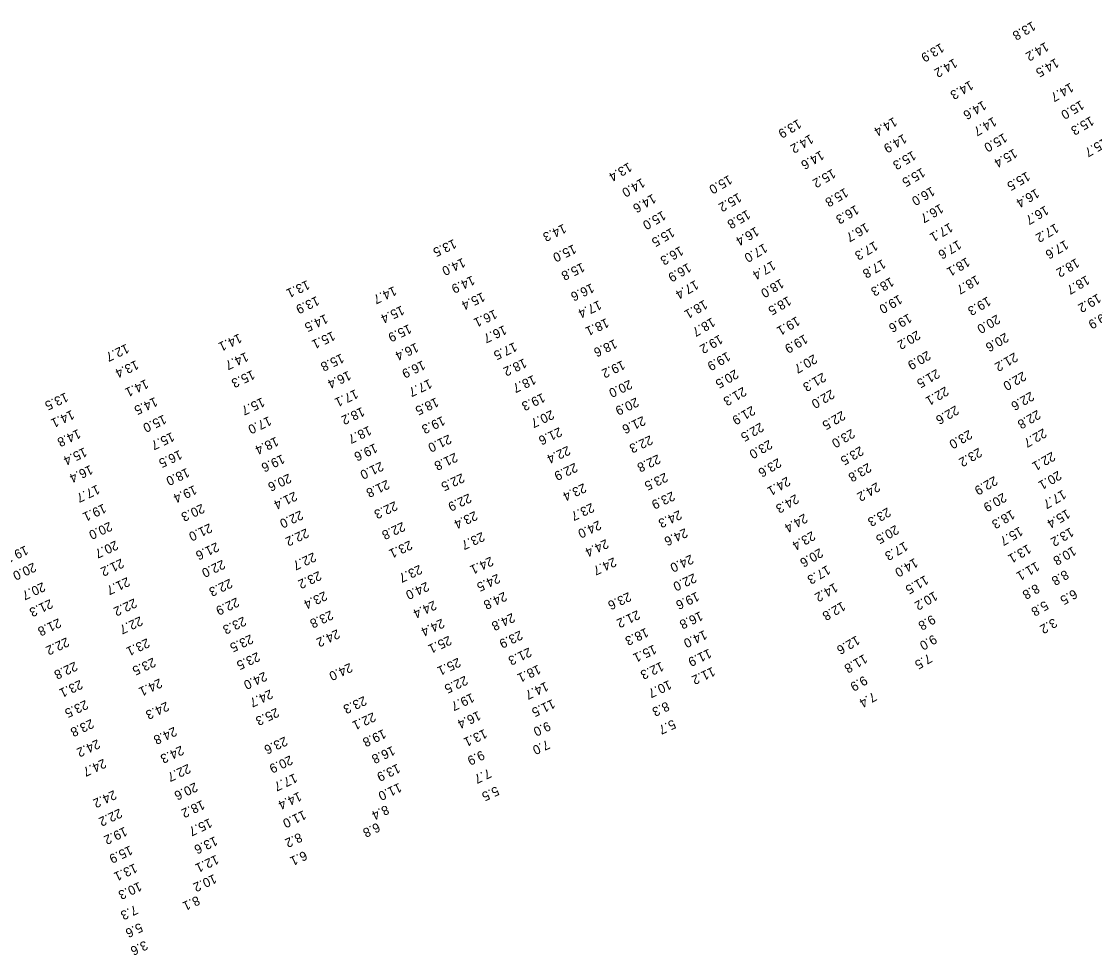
# Model space of a CAD drawing. Extents: x 1023796 to 1112670, y 656573 to 837340.
# Drawn here: x 1037432 to 1038014, y 805567 to 806074 of the extents above; entities that cross this region are included whole.
import ezdxf

# ---------------------------------------------------------------- set-up
doc = ezdxf.new("R2010")
doc.units = 0
doc.layers.add('V-TOPO-SOUN', color=7, linetype='Continuous')

msp = doc.modelspace()

# ---------------------------------------------------------------- texts
at = {"layer": 'V-TOPO-SOUN'}
for s, rotation, p in [('13.8 ', 210, (1037980.45, 806074.01)), ('13.9 ', 210, (1037930.82, 806062.17)), ('14.2 ', 210, (1037987.55, 806062.74)), ('14.2 ', 210, (1037937.99, 806053.84)), ('14.5 ', 210, (1037993.05, 806053.98)), ('14.3 ', 210, (1037946.67, 806041.84)), ('14.7 ', 210, (1038001.05, 806040.65)), ('14.6 ', 210, (1037953.72, 806030.95)), ('15.0 ', 210, (1038006.73, 806031.11)), ('15.3 ', 210, (1038012.12, 806022.48)), ('13.9 ', 210, (1037853.38, 806020.88)), ('14.4 ', 210, (1037905.32, 806022)), ('14.7 ', 210, (1037959.28, 806022.11)), ('14.2 ', 210, (1037859.95, 806012.68)), ('14.9 ', 210, (1037910.54, 806012.86)), ('15.0 ', 210, (1037965.02, 806013.34)), ('15.7 ', 210, (1038019.52, 806010.73)), ('14.6 ', 210, (1037865.7, 806003.89)), ('15.3 ', 210, (1037915.57, 806003.74)), ('15.4 ', 210, (1037970.47, 806004.89)), ('13.4 ', 210, (1037761.5, 805997.41)), ('15.2 ', 210, (1037872, 805993.94)), ('15.5 ', 210, (1037920.52, 805994.5)), ('14.0 ', 210, (1037768.6, 805988.9)), ('15.0 ', 210, (1037815.87, 805990.59)), ('15.5 ', 210, (1037977.45, 805992.42)), ('15.8 ', 210, (1037878.79, 805983.56)), ('16.0 ', 210, (1037925.79, 805984.28)), ('16.4 ', 210, (1037982.46, 805983.21)), ('14.6 ', 210, (1037774.55, 805980.35)), ('15.2 ', 210, (1037820.95, 805980.89)), ('15.0 ', 210, (1037779.89, 805971.18)), ('15.8 ', 210, (1037825.73, 805971.67)), ('16.3 ', 210, (1037884.61, 805974.29)), ('16.7 ', 210, (1037930.46, 805974.93)), ('16.7 ', 210, (1037987.51, 805973.98)), ('16.7 ', 210, (1037890.12, 805964.62)), ('17.1 ', 210, (1037935.58, 805964.64)), ('17.2 ', 210, (1037992.99, 805964.31)), ('14.3 ', 205, (1037726.25, 805964.03)), ('15.5 ', 210, (1037784.68, 805961.96)), ('16.4 ', 210, (1037830.4, 805962.51)), ('13.5 ', 205, (1037666.66, 805955.77)), ('15.0 ', 205, (1037731.67, 805952.91)), ('17.0 ', 210, (1037834.97, 805953.47)), ('17.3 ', 210, (1037894.88, 805954.68)), ('17.6 ', 210, (1037940.15, 805955.26)), ('17.6 ', 210, (1037998.26, 805955.3)), ('16.3 ', 210, (1037789.42, 805951.98)), ('14.0 ', 205, (1037671.52, 805945.56)), ('15.8 ', 205, (1037736.26, 805942.97)), ('16.9 ', 210, (1037793.64, 805942.84)), ('17.4 ', 210, (1037839.46, 805944.06)), ('17.8 ', 210, (1037899.17, 805944.87)), ('18.1 ', 210, (1037944.82, 805945.9)), ('18.2 ', 210, (1038004.17, 805945.41)), ('14.9 ', 205, (1037676.63, 805935.92)), ('18.3 ', 210, (1037903.61, 805935.13)), ('18.7 ', 210, (1037950.05, 805936.22)), ('18.7 ', 210, (1038009.76, 805936.11)), ('13.1 ', 205, (1037587.11, 805933.47)), ('14.7 ', 205, (1037634.21, 805930.18)), ('16.6 ', 205, (1037741.36, 805931.74)), ('17.4 ', 210, (1037797.65, 805933.56)), ('18.0 ', 210, (1037843.93, 805934.28)), ('13.9 ', 205, (1037592.29, 805924.8)), ('15.4 ', 205, (1037682.16, 805926.91)), ('18.5 ', 210, (1037847.91, 805924.82)), ('19.0 ', 210, (1037908.12, 805925.64)), ('19.3 ', 210, (1037956.18, 805924.61)), ('19.2 ', 210, (1038015.94, 805926.23)), ('15.4 ', 205, (1037638.37, 805919.66)), ('17.4 ', 205, (1037745.38, 805922.52)), ('18.1 ', 210, (1037802.48, 805922.84)), ('14.5 ', 205, (1037596.99, 805915.05)), ('16.1 ', 205, (1037688.75, 805917.56)), ('18.1 ', 205, (1037749.34, 805912.85)), ('18.7 ', 210, (1037806.66, 805913.24)), ('19.1 ', 210, (1037852.62, 805913.85)), ('19.6 ', 210, (1037913.29, 805915.42)), ('20.0 ', 210, (1037961.22, 805914.85)), ('19.9 ', 210, (1038021.56, 805917.32)), ('15.9 ', 205, (1037642.32, 805909.57)), ('16.7 ', 205, (1037693.94, 805909)), ('20.2 ', 210, (1037917.95, 805906.2)), ('14.1 ', 205, (1037550.27, 805904.49)), ('15.1 ', 205, (1037600.9, 805905.75)), ('18.6 ', 205, (1037753.83, 805901.42)), ('19.2 ', 210, (1037810.79, 805903.96)), ('19.9 ', 210, (1037856.87, 805904.13)), ('20.6 ', 210, (1037965.83, 805904.96)), ('12.7 ', 205, (1037489.1, 805898.93)), ('14.7 ', 205, (1037553.87, 805894.41)), ('16.4 ', 205, (1037646.16, 805899.49)), ('17.5 ', 205, (1037699.53, 805899.81)), ('19.9 ', 210, (1037814.91, 805894.66)), ('20.9 ', 210, (1037923.54, 805895.18)), ('13.4 ', 205, (1037494.31, 805890.05)), ('15.8 ', 205, (1037605.69, 805893.62)), ('16.9 ', 205, (1037649.79, 805889.9)), ('18.2 ', 205, (1037704.77, 805890.99)), ('19.2 ', 205, (1037758.12, 805889.97)), ('20.7 ', 210, (1037861.96, 805893.28)), ('21.2 ', 210, (1037970.79, 805894.25)), ('15.3 ', 205, (1037557.32, 805884.68)), ('16.4 ', 205, (1037609.49, 805884.27)), ('20.5 ', 210, (1037819.28, 805885.07)), ('21.3 ', 210, (1037866.77, 805883.35)), ('21.5 ', 210, (1037928.5, 805885.3)), ('22.0 ', 210, (1037975.35, 805883.95)), ('14.1 ', 205, (1037499.61, 805879.69)), ('17.7 ', 205, (1037653.41, 805879.83)), ('18.7 ', 205, (1037709.81, 805882)), ('20.0 ', 205, (1037762.03, 805879.41)), ('13.5 ', 205, (1037456.12, 805872.5)), ('17.1 ', 205, (1037613.35, 805874.26)), ('19.3 ', 205, (1037714.75, 805872.21)), ('21.3 ', 210, (1037823.6, 805875.6)), ('22.0 ', 210, (1037871.38, 805874.19)), ('22.1 ', 210, (1037933.3, 805875.79)), ('22.6 ', 210, (1037979.64, 805873.06)), ('14.5 ', 205, (1037504.58, 805870.02)), ('15.7 ', 205, (1037562.68, 805869.81)), ('18.5 ', 205, (1037657.03, 805869.78)), ('20.9 ', 205, (1037765.55, 805869.77)), ('21.9 ', 210, (1037828.39, 805865.3)), ('22.6 ', 210, (1037938.81, 805865.49)), ('14.1 ', 205, (1037459.4, 805863.01)), ('15.0 ', 205, (1037509.34, 805860.46)), ('17.0 ', 205, (1037566.34, 805859.61)), ('18.2 ', 205, (1037616.87, 805864.63)), ('19.3 ', 205, (1037660.51, 805859.69)), ('20.7 ', 205, (1037719.63, 805862.99)), ('21.6 ', 205, (1037769.24, 805859.72)), ('22.5 ', 210, (1037877.25, 805862.6)), ('22.8 ', 210, (1037983.16, 805863.08)), ('18.7 ', 205, (1037620.58, 805854.38)), ('21.6 ', 205, (1037723.93, 805853.63)), ('22.5 ', 210, (1037832.99, 805856.25)), ('14.8 ', 205, (1037462.87, 805852.64)), ('15.7 ', 205, (1037513.69, 805850.97)), ('18.4 ', 205, (1037570.18, 805848.47)), ('21.0 ', 205, (1037663.94, 805849.7)), ('22.3 ', 205, (1037773.15, 805849.25)), ('23.0 ', 210, (1037882.39, 805852.81)), ('23.0 ', 210, (1037946.06, 805852.29)), ('22.7 ', 210, (1037986.43, 805853.05)), ('15.4 ', 205, (1037466.24, 805842.68)), ('19.6 ', 205, (1037623.85, 805844.89)), ('22.4 ', 205, (1037728.46, 805843.55)), ('23.0 ', 210, (1037837.65, 805846.87)), ('23.5 ', 210, (1037887.15, 805843.39)), ('23.2 ', 210, (1037951.36, 805842.54)), ('16.5 ', 205, (1037517.9, 805841.3)), ('19.6 ', 205, (1037573.54, 805838.93)), ('21.8 ', 205, (1037667.33, 805839.8)), ('22.8 ', 205, (1037777.37, 805838.92)), ('23.6 ', 210, (1037842.52, 805836.9)), ('22.1 ', 210, (1037991.13, 805840.37)), ('16.4 ', 205, (1037469.47, 805833.15)), ('18.0 ', 205, (1037521.89, 805831.58)), ('21.0 ', 205, (1037627.13, 805834.98)), ('22.9 ', 205, (1037732.39, 805834.34)), ('23.8 ', 210, (1037891.37, 805834.32)), ('20.6 ', 205, (1037577.11, 805828.47)), ('21.8 ', 205, (1037630.41, 805825.11)), ('22.5 ', 205, (1037671.03, 805828.64)), ('23.5 ', 205, (1037781.34, 805828.98)), ('24.1 ', 210, (1037847.42, 805826.87)), ('22.9 ', 210, (1037959.81, 805827.18)), ('20.1 ', 210, (1037994.48, 805830.07)), ('17.7 ', 205, (1037473.19, 805822.44)), ('19.4 ', 205, (1037525.84, 805822.21)), ('21.4 ', 205, (1037580.29, 805818.72)), ('23.4 ', 205, (1037737.11, 805823.23)), ('23.9 ', 205, (1037785.19, 805818.79)), ('24.2 ', 210, (1037896.08, 805823.78)), ('17.7 ', 210, (1037997, 805819.77)), ('22.3 ', 205, (1037634.72, 805813.51)), ('22.9 ', 205, (1037674.8, 805817.69)), ('24.3 ', 210, (1037852.03, 805817.33)), ('20.9 ', 210, (1037964.65, 805818.1)), ('19.1 ', 205, (1037476.7, 805812.16)), ('20.3 ', 205, (1037530.04, 805812.12)), ('22.0 ', 205, (1037583.52, 805808.5)), ('23.4 ', 205, (1037678.1, 805808.17)), ('23.7 ', 205, (1037741.44, 805812.56)), ('24.3 ', 205, (1037788.89, 805808.62)), ('23.3 ', 210, (1037901.9, 805810.13)), ('18.3 ', 210, (1037969.18, 805808.87)), ('15.4 ', 210, (1037999.18, 805809.22)), ('20.0 ', 205, (1037479.98, 805802.37)), ('21.0 ', 205, (1037534.19, 805801.48)), ('22.8 ', 205, (1037638.9, 805802.25)), ('24.0 ', 205, (1037745.24, 805803.05)), ('24.4 ', 210, (1037856.78, 805806.81)), ('22.2 ', 205, (1037586.6, 805798.75)), ('23.7 ', 205, (1037681.97, 805796.79)), ('24.6 ', 205, (1037792.1, 805798.87)), ('23.4 ', 210, (1037860.97, 805797.3)), ('20.5 ', 210, (1037906.27, 805800.64)), ('15.7 ', 210, (1037973.54, 805799.77)), ('13.2 ', 210, (1038001.14, 805799.32)), ('20.7 ', 205, (1037483.22, 805792.16)), ('21.6 ', 205, (1037537.92, 805791.2)), ('23.1 ', 205, (1037642.75, 805792.19)), ('24.4 ', 205, (1037749.21, 805792.92)), ('17.3 ', 210, (1037911.17, 805791.63)), ('13.1 ', 210, (1037978.01, 805790.21)), ('19.2 ', 205, (1037434.36, 805789.45)), ('22.7 ', 205, (1037590.56, 805785.72)), ('24.0 ', 205, (1037795.28, 805784.56)), ('20.6 ', 210, (1037865.15, 805788.04)), ('10.8 ', 210, (1038002.46, 805789.06)), ('20.0 ', 205, (1037438.74, 805780.2)), ('21.2 ', 205, (1037486.32, 805782.36)), ('22.0 ', 205, (1037541.22, 805781.72)), ('23.7 ', 205, (1037648.06, 805779)), ('24.1 ', 205, (1037686.71, 805783.44)), ('24.7 ', 205, (1037753.42, 805783.01)), ('17.3 ', 210, (1037869.13, 805778.8)), ('14.0 ', 210, (1037916.62, 805782.7)), ('11.1 ', 210, (1037982.53, 805780.74)), ('21.7 ', 205, (1037489.52, 805772.3)), ('23.2 ', 205, (1037593.43, 805775.6)), ('24.5 ', 205, (1037690.38, 805774.1)), ('22.0 ', 205, (1037796.89, 805774.36)), ('11.5 ', 210, (1037922.33, 805773.39)), ('8.8', 210, (1037998.39, 805776.25)), ('20.7 ', 205, (1037443.67, 805769.53)), ('22.3 ', 205, (1037545.15, 805771.43)), ('24.0 ', 205, (1037651.84, 805769.72)), ('14.2 ', 210, (1037873.17, 805769.24)), ('8.8', 210, (1037982.59, 805768.72)), ('22.2 ', 205, (1037493.35, 805760.76)), ('22.9 ', 205, (1037548.86, 805761.23)), ('23.4 ', 205, (1037596.57, 805764.64)), ('24.8 ', 205, (1037694.06, 805764.34)), ('23.6 ', 205, (1037761.49, 805764.17)), ('19.6 ', 205, (1037798.37, 805764.32)), ('10.2 ', 210, (1037927.29, 805764.67)), ('6.5', 210, (1038003.06, 805765.78)), ('21.3 ', 205, (1037447.72, 805760.36)), ('24.4 ', 205, (1037655.91, 805759.58)), ('12.8 ', 210, (1037877.33, 805759.1)), ('5.8', 210, (1037987.32, 805759.55)), ('21.8 ', 205, (1037452.26, 805749.96)), ('22.7 ', 205, (1037496.51, 805751.02)), ('23.3 ', 205, (1037552.63, 805750.9)), ('23.8 ', 205, (1037599.87, 805754.23)), ('24.4 ', 205, (1037660.15, 805749.76)), ('24.8 ', 205, (1037698.41, 805752.84)), ('21.2 ', 205, (1037766.25, 805754.37)), ('16.8 ', 205, (1037800.34, 805753.73)), ('9.8', 210, (1037926.09, 805751.94)), ('3.2', 210, (1037992.07, 805750.08)), ('24.2 ', 205, (1037603.41, 805743.99)), ('23.9 ', 205, (1037702.6, 805743.32)), ('18.3 ', 205, (1037770.84, 805744.8)), ('14.0 ', 205, (1037802.58, 805743.55)), ('22.2 ', 205, (1037456.62, 805739.6)), ('23.1 ', 205, (1037500.27, 805739.1)), ('23.5 ', 205, (1037556.48, 805741.22)), ('25.1 ', 205, (1037664.03, 805740.5)), ('12.6 ', 210, (1037885.09, 805740.65)), ('9.0', 210, (1037926.86, 805741.17)), ('23.5 ', 205, (1037560.12, 805731.6)), ('21.3 ', 205, (1037707.46, 805734.1)), ('15.1 ', 205, (1037775.17, 805735.65)), ('11.9 ', 205, (1037805.03, 805733.43)), ('22.8 ', 205, (1037461.12, 805726.45)), ('23.5 ', 205, (1037503.55, 805728.62)), ('24.0 ', 205, (1037610.27, 805725.73)), ('25.1 ', 205, (1037668.99, 805728.54)), ('12.3 ', 205, (1037779.16, 805726.4)), ('11.8 ', 210, (1037889.21, 805730.59)), ('7.5', 210, (1037924.18, 805730.81)), ('24.0 ', 205, (1037563.94, 805720.93)), ('18.1 ', 205, (1037712.4, 805724.76)), ('11.2 ', 205, (1037806.98, 805723.58)), ('23.1 ', 205, (1037463.95, 805716.56)), ('24.1 ', 205, (1037507.09, 805717.29)), ('22.5 ', 205, (1037672.82, 805718.79)), ('14.7 ', 205, (1037716.59, 805715.52)), ('10.7 ', 205, (1037783.34, 805716.42)), ('9.9', 210, (1037889.19, 805718.87)), ('24.7 ', 205, (1037567.12, 805711.35)), ('19.7 ', 205, (1037676.39, 805709.4)), ('7.4', 210, (1037894.13, 805710.02)), ('23.5 ', 205, (1037466.89, 805705.61)), ('24.3 ', 205, (1037510.78, 805704.68)), ('23.3 ', 205, (1037617.97, 805707.74)), ('11.5 ', 205, (1037720.18, 805706.1)), ('8.3', 205, (1037782.14, 805704.75)), ('25.3 ', 205, (1037570.45, 805701.35)), ('22.1 ', 205, (1037622.9, 805698.93)), ('16.4 ', 205, (1037679.93, 805699.69)), ('23.8 ', 205, (1037469.98, 805695.29)), ('24.8 ', 205, (1037515.04, 805691.07)), ('9.0', 205, (1037717.74, 805693.99)), ('5.7', 205, (1037785.61, 805695.03)), ('23.6 ', 205, (1037575.06, 805685.79)), ('19.8 ', 205, (1037628.49, 805689.8)), ('13.1 ', 205, (1037683.29, 805689.9)), ('24.2 ', 205, (1037473.37, 805684.28)), ('24.3 ', 205, (1037518.79, 805680.84)), ('16.8 ', 205, (1037633.38, 805680.68)), ('7.0', 205, (1037717.28, 805683.99)), ('24.7 ', 205, (1037476.73, 805673.76)), ('20.9 ', 205, (1037577.87, 805675.54)), ('9.9', 205, (1037681.92, 805678.27)), ('22.7 ', 205, (1037522.51, 805670.93)), ('13.9 ', 205, (1037636.19, 805671.05)), ('7.7', 205, (1037685.54, 805668.35)), ('17.7 ', 205, (1037580.35, 805665.8)), ('24.2 ', 205, (1037482.28, 805656.68)), ('20.6 ', 205, (1037526.32, 805660.87)), ('14.4 ', 205, (1037582.7, 805655.79)), ('11.0 ', 205, (1037636.97, 805660.65)), ('5.5', 205, (1037689.77, 805658.83)), ('18.2 ', 205, (1037530.13, 805651.29)), ('22.2 ', 205, (1037485.34, 805646.69)), ('11.0 ', 205, (1037585.18, 805645.78)), ('8.4', 205, (1037630.09, 805648.6)), ('15.7 ', 205, (1037534.15, 805641.42)), ('6.8', 205, (1037625.22, 805639.1)), ('19.2 ', 205, (1037488.12, 805636.8)), ('8.2', 205, (1037583.01, 805633.6)), ('15.9 ', 205, (1037491.02, 805626.61)), ('13.6 ', 205, (1037537.11, 805631.64)), ('12.1 ', 205, (1037537.75, 805621.6)), ('6.1', 205, (1037585.7, 805623.77)), ('13.1 ', 205, (1037493.56, 805616.92)), ('10.2 ', 205, (1037536.56, 805611.12)), ('10.3 ', 205, (1037495.97, 805606.93)), ('8.1', 205, (1037527.47, 805599.35)), ('7.3', 205, (1037493.82, 805594.31)), ('5.6', 205, (1037496.48, 805584.69)), ('3.6', 205, (1037499.2, 805575.05))]:
    msp.add_text(s, height=5, rotation=rotation, dxfattribs=at).set_placement(p)

doc.saveas('drawing.dxf')
